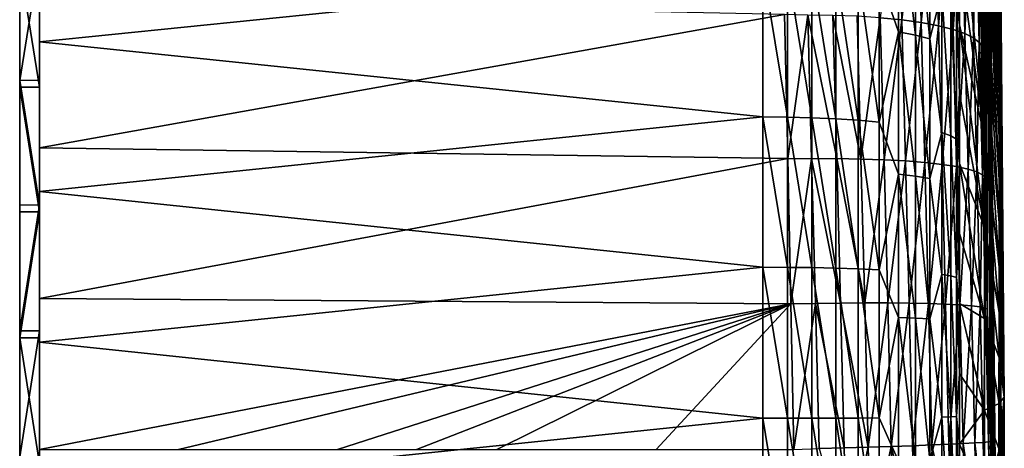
# Model space of a CAD drawing. Header units: metres. Extents: x -22 to 72, y -237 to 23.
# Tile 353 of 363: x 61.5 to 71.5, y -0.52 to 3.83. Entities that reach past the tile are written whole.
import ezdxf

# ---------------------------------------------------------------- set-up
doc = ezdxf.new("R2010")
doc.units = ezdxf.units.M
doc.layers.add('solid_509588_MEDIA_SW0001', color=7, linetype='CONTINUOUS')

msp = doc.modelspace()

# ---------------------------------------------------------------- linework, layer by layer
at = {"layer": 'solid_509588_MEDIA_SW0001'}
for points in [[(61.5, 3.218573, 100.908043), (61.5, 16.519335, 81.91259), (61.5, 16.272566, 80.654663)], [(61.5, 3.218573, 100.908043), (61.5, 4.465267, 100.613518), (61.5, 16.519335, 81.91259)], [(61.5, 1.952112, 101.106392), (61.5, 16.272566, 80.654663), (61.5, 15.930888, 79.421555)], [(61.5, 1.952112, 101.106392), (61.5, 3.218573, 100.908043), (61.5, 16.272566, 80.654663)], [(61.5, 0.676508, 101.207069), (61.5, 15.930888, 79.421555), (61.5, 15.495264, 78.21666)], [(61.5, 0.676508, 101.207069), (61.5, 1.952112, 101.106392), (61.5, 15.930888, 79.421555)], [(71.043945, 15.642099, 95.452713), (71.266777, 3.570797, 103.211212), (71.282906, 2.90622, 103.322456)], [(71.297287, 10.430269, 91.803352), (71.043945, 15.642099, 95.452713), (71.282906, 2.90622, 103.322456)], [(71.043945, 15.642099, 95.452713), (71.250664, 4.231271, 103.076439), (71.266777, 3.570797, 103.211212)], [(61.5, -0.604714, 101.209816), (61.5, 15.495264, 78.21666), (61.5, 14.968413, 77.048141)], [(61.5, -0.604714, 101.209816), (61.5, 0.676508, 101.207069), (61.5, 15.495264, 78.21666)], [(61.5, -1.882958, 101.114395), (61.5, 14.968413, 77.048141), (61.5, 14.354759, 75.925369)], [(61.5, -1.882958, 101.114395), (61.5, -0.604714, 101.209816), (61.5, 14.968413, 77.048141)], [(61.5, -3.147899, 100.921761), (61.5, 14.354759, 75.925369), (61.5, 13.656045, 74.851395)], [(61.5, -3.147899, 100.921761), (61.5, -1.882958, 101.114395), (61.5, 14.354759, 75.925369)], [(61.5, -4.396082, 100.6325), (61.5, 13.656045, 74.851395), (61.5, 12.8769, 73.833733)], [(61.5, -4.396082, 100.6325), (61.5, -3.147899, 100.921761), (61.5, 13.656045, 74.851395)], [(61.5, -5.618857, 100.248405), (61.5, 12.8769, 73.833733), (61.5, 12.023338, 72.880074)], [(61.5, -5.618857, 100.248405), (61.5, -4.396082, 100.6325), (61.5, 12.8769, 73.833733)], [(61.5, -6.806932, 99.772491), (61.5, 12.023338, 72.880074), (61.5, 11.098228, 71.993523)], [(61.5, -6.806932, 99.772491), (61.5, -5.618857, 100.248405), (61.5, 12.023338, 72.880074)], [(61.5, -7.956425, 99.20639), (61.5, 11.098228, 71.993523), (61.5, 10.107875, 71.180298)], [(61.5, -7.956425, 99.20639), (61.5, -6.806932, 99.772491), (61.5, 11.098228, 71.993523)], [(71.297287, 10.430269, 91.803352), (71.282906, 2.90622, 103.322456), (71.298988, 2.237799, 103.410172)], [(71.297287, 10.430269, 91.803352), (71.402725, -2.513276, 103.46846), (71.417549, -3.384985, 103.493362)], [(71.442787, -4.495758, 102.715591), (71.297287, 10.430269, 91.803352), (71.417549, -3.384985, 103.493362)], [(71.297287, 10.430269, 91.803352), (71.400414, -2.386357, 103.468925), (71.402725, -2.513276, 103.46846)], [(71.297287, 10.430269, 91.803352), (71.383987, -1.536807, 103.489845), (71.400414, -2.386357, 103.468925)], [(71.297287, 10.430269, 91.803352), (71.381302, -1.404244, 103.493484), (71.383987, -1.536807, 103.489845)], [(71.297287, 10.430269, 91.803352), (71.360985, -0.44776, 103.523895), (71.381302, -1.404244, 103.493484)], [(71.297287, 10.430269, 91.803352), (71.330612, 0.895394, 103.51445), (71.360985, -0.44776, 103.523895)], [(71.297287, 10.430269, 91.803352), (71.314911, 1.567379, 103.474159), (71.330612, 0.895394, 103.51445)], [(71.297287, 10.430269, 91.803352), (71.298988, 2.237799, 103.410172), (71.314911, 1.567379, 103.474159)], [(71.442787, -4.495758, 102.715591), (71.449417, 5.21058, 88.148491), (71.297287, 10.430269, 91.803352)], [(61.5, -9.05933, 98.553902), (61.5, 10.107875, 71.180298), (61.5, 9.05933, 70.446098)], [(61.5, -9.05933, 98.553902), (61.5, -7.956425, 99.20639), (61.5, 10.107875, 71.180298)], [(61.5, -10.107875, 97.819702), (61.5, 9.05933, 70.446098), (61.5, 7.956425, 69.79361)], [(61.5, -10.107875, 97.819702), (61.5, -9.05933, 98.553902), (61.5, 9.05933, 70.446098)], [(61.5, -11.098228, 97.006477), (61.5, 7.956425, 69.79361), (61.5, 6.806932, 69.227509)], [(61.5, -11.098228, 97.006477), (61.5, -10.107875, 97.819702), (61.5, 7.956425, 69.79361)], [(71.449417, 3.455752, 79.159645), (71.297287, 6.917546, 73.809959), (71.297287, 7.679415, 74.343422)], [(71.449417, 3.455752, 79.159645), (71.297287, 7.679415, 74.343422), (71.449417, 3.836354, 79.426147)], [(71.449417, 3.056713, 78.921638), (71.297287, 6.118769, 73.333527), (71.297287, 6.917546, 73.809959)], [(71.449417, 3.056713, 78.921638), (71.297287, 6.917546, 73.809959), (71.449417, 3.455752, 79.159645)], [(61.5, -12.023338, 96.119926), (61.5, 6.806932, 69.227509), (61.5, 5.618857, 68.751595)], [(61.5, -12.023338, 96.119926), (61.5, -11.098228, 97.006477), (61.5, 6.806932, 69.227509)], [(61.700001, 6.873076, 99.742836), (61.700001, 2.532628, 105.346725), (61.700001, 4.046367, 105.106483)], [(61.700001, 6.873076, 99.742836), (61.700001, 5.68514, 100.224556), (61.700001, 2.532628, 105.346725)], [(61.700001, 3.149325, 68.078506), (61.700001, 6.5815, 64.557991), (61.700001, 5.107821, 64.130669)], [(61.700001, 3.149325, 68.078506), (61.700001, 4.395924, 68.367447), (61.700001, 6.5815, 64.557991)], [(71.297287, 3.544454, 72.270271), (71.043945, 5.855528, 66.324463), (71.043945, 6.531038, 66.556122)], [(71.297287, 4.427711, 72.561623), (71.297287, 3.544454, 72.270271), (71.043945, 6.531038, 66.556122)], [(71.449417, 6.35873, 84.667801), (71.449417, 6.329518, 85.131508), (71.5, 0, 84.5)], [(71.449417, 6.354015, 84.203194), (71.449417, 6.35873, 84.667801), (71.5, 0, 84.5)], [(71.449417, 6.315399, 83.740173), (71.449417, 6.354015, 84.203194), (71.5, 0, 84.5)], [(71.449417, 6.329518, 85.131508), (71.449417, 6.266535, 85.59185), (71.5, 0, 84.5)], [(71.449417, 6.243088, 83.281204), (71.449417, 6.315399, 83.740173), (71.5, 0, 84.5)], [(71.449417, 6.266535, 85.59185), (71.449417, 6.170118, 86.046364), (71.5, 0, 84.5)], [(71.449417, 6.137467, 82.828743), (71.449417, 6.243088, 83.281204), (71.5, 0, 84.5)], [(71.449417, 2.641364, 78.713394), (71.297287, 5.287345, 72.916672), (71.297287, 6.118769, 73.333527)], [(71.449417, 2.641364, 78.713394), (71.297287, 6.118769, 73.333527), (71.449417, 3.056713, 78.921638)], [(71.449417, 6.170118, 86.046364), (71.449417, 6.040781, 86.49263), (71.5, 0, 84.5)], [(71.449417, 5.9991, 82.385193), (71.449417, 6.137467, 82.828743), (71.5, 0, 84.5)], [(71.449417, 6.040781, 86.49263), (71.449417, 5.879213, 86.928261), (71.5, 0, 84.5)], [(71.449417, 5.828725, 81.952927), (71.449417, 5.9991, 82.385193), (71.5, 0, 84.5)], [(71.297287, 3.544454, 72.270271), (71.043945, 5.171828, 66.118233), (71.043945, 5.855528, 66.324463)], [(71.449417, 5.879213, 86.928261), (71.449417, 5.686277, 87.350937), (71.5, 0, 84.5)], [(71.449417, 5.627251, 81.534256), (71.449417, 5.828725, 81.952927), (71.5, 0, 84.5)], [(61.5, -12.8769, 95.166267), (61.5, 5.618857, 68.751595), (61.5, 4.396082, 68.3675)], [(61.5, -12.8769, 95.166267), (61.5, -12.023338, 96.119926), (61.5, 5.618857, 68.751595)], [(61.700001, 5.68514, 100.224556), (61.700001, 4.464315, 100.613754), (61.700001, 2.532628, 105.346725)], [(71.449417, 5.686277, 87.350937), (71.449417, 5.463002, 87.758408), (71.5, 0, 84.5)], [(71.449417, 5.395754, 81.131401), (71.449417, 5.627251, 81.534256), (71.5, 0, 84.5)], [(71.449417, 5.463002, 87.758408), (71.449417, 5.21058, 88.148491), (71.5, 0, 84.5)], [(71.449417, 5.135468, 80.746529), (71.449417, 5.395754, 81.131401), (71.5, 0, 84.5)], [(70.458679, 3.832404, 104.747299), (70.42157, 5.245979, 104.431938), (70.240707, 3.853828, 104.886375)], [(70.620071, 5.207457, 104.269371), (70.42157, 5.245979, 104.431938), (70.458679, 3.832404, 104.747299)], [(70.656616, 3.805246, 104.581779), (70.620071, 5.207457, 104.269371), (70.458679, 3.832404, 104.747299)], [(70.795288, 5.162033, 104.083504), (70.620071, 5.207457, 104.269371), (70.656616, 3.805246, 104.581779)], [(71.449417, 2.211922, 78.536026), (71.297287, 4.427711, 72.561623), (71.297287, 5.287345, 72.916672)], [(71.449417, 2.211922, 78.536026), (71.297287, 5.287345, 72.916672), (71.449417, 2.641364, 78.713394)], [(71.442787, -4.495758, 102.715591), (71.470787, -6.077466, 101.60807), (71.449417, 5.21058, 88.148491)], [(71.498817, -9.24112, 99.392853), (71.5, 0, 84.5), (71.449417, 5.21058, 88.148491)], [(71.490837, -7.819918, 100.387993), (71.498817, -9.24112, 99.392853), (71.449417, 5.21058, 88.148491)], [(71.489464, -7.659267, 100.500481), (71.490837, -7.819918, 100.387993), (71.449417, 5.21058, 88.148491)], [(71.470787, -6.077466, 101.60807), (71.489464, -7.659267, 100.500481), (71.449417, 5.21058, 88.148491)], [(69.046227, 4.357808, 63.95713), (61.700001, 3.609298, 63.812489), (61.700001, 5.107821, 64.130669)], [(61.700001, 1.881905, 67.88549), (61.700001, 5.107821, 64.130669), (61.700001, 3.609298, 63.812489)], [(61.700001, 1.881905, 67.88549), (61.700001, 3.149325, 68.078506), (61.700001, 5.107821, 64.130669)], [(70.425346, 5.135588, 64.706947), (70.425346, 3.710482, 64.391006), (70.230705, 4.277193, 64.337151)], [(70.597763, 3.676656, 64.574333), (70.425346, 3.710482, 64.391006), (70.425346, 5.135588, 64.706947)], [(70.597763, 5.088769, 64.88739), (70.597763, 3.676656, 64.574333), (70.425346, 5.135588, 64.706947)], [(70.8312, 3.772824, 104.392616), (70.795288, 5.162033, 104.083504), (70.656616, 3.805246, 104.581779)], [(70.944283, 5.110481, 103.877449), (70.795288, 5.162033, 104.083504), (70.8312, 3.772824, 104.392616)], [(70.979492, 3.735694, 104.182976), (70.944283, 5.110481, 103.877449), (70.8312, 3.772824, 104.392616)], [(71.064545, 5.053677, 103.654678), (70.944283, 5.110481, 103.877449), (70.979492, 3.735694, 104.182976)], [(71.297287, 2.642286, 72.044167), (71.043945, 4.480895, 65.937706), (71.043945, 5.171828, 66.118233)], [(71.297287, 3.544454, 72.270271), (71.297287, 2.642286, 72.044167), (71.043945, 5.171828, 66.118233)], [(71.449417, 4.847782, 80.381676), (71.449417, 5.135468, 80.746529), (71.5, 0, 84.5)], [(70.745163, 3.639138, 64.777657), (70.597763, 3.676656, 64.574333), (70.597763, 5.088769, 64.88739)], [(70.745163, 5.036842, 65.087524), (70.745163, 3.639138, 64.777657), (70.597763, 5.088769, 64.88739)], [(70.865181, 4.115328, 65.100189), (70.745163, 3.639138, 64.777657), (70.745163, 5.036842, 65.087524)], [(71.098984, 3.694491, 103.95639), (71.064545, 5.053677, 103.654678), (70.979492, 3.735694, 104.182976)], [(71.154037, 4.992583, 103.418938), (71.064545, 5.053677, 103.654678), (71.098984, 3.694491, 103.95639)], [(71.187668, 3.649915, 103.716675), (71.154037, 4.992583, 103.418938), (71.098984, 3.694491, 103.95639)], [(71.187668, 3.649915, 103.716675), (71.211273, 4.928234, 103.174187), (71.154037, 4.992583, 103.418938)], [(71.187668, 3.649915, 103.716675), (71.244057, 3.602721, 103.467857), (71.211273, 4.928234, 103.174187)], [(71.211273, 4.928234, 103.174187), (71.244057, 3.602721, 103.467857), (71.250664, 4.231271, 103.076439)], [(71.449417, 4.534231, 80.038795), (71.449417, 4.847782, 80.381676), (71.5, 0, 84.5)], [(71.449417, 4.196487, 79.719719), (71.449417, 4.534231, 80.038795), (71.5, 0, 84.5)], [(61.700001, 4.464315, 100.613754), (61.5, 4.465267, 100.613518), (61.5, 3.218573, 100.908043)], [(61.700001, 4.464315, 100.613754), (61.5, 3.218573, 100.908043), (61.700001, 3.219036, 100.907982)], [(61.700001, 4.464315, 100.613754), (61.700001, 1.003688, 105.475998), (61.700001, 2.532628, 105.346725)], [(61.700001, 4.464315, 100.613754), (61.700001, 3.219036, 100.907982), (61.700001, 1.003688, 105.475998)], [(71.015793, 4.014906, 65.573578), (71.043945, 4.480895, 65.937706), (71.043945, 3.783695, 65.783142)], [(71.297287, 2.642286, 72.044167), (71.043945, 3.783695, 65.783142), (71.043945, 4.480895, 65.937706)], [(71.449417, 1.770679, 78.390472), (71.297287, 3.544454, 72.270271), (71.297287, 4.427711, 72.561623)], [(71.449417, 1.770679, 78.390472), (71.297287, 4.427711, 72.561623), (71.449417, 2.211922, 78.536026)], [(61.5, -13.656045, 94.148605), (61.5, 4.396082, 68.3675), (61.5, 3.147899, 68.078239)], [(61.700001, 3.149325, 68.078506), (61.5, 3.147899, 68.078239), (61.5, 4.396082, 68.3675)], [(61.5, -13.656045, 94.148605), (61.5, -12.8769, 95.166267), (61.5, 4.396082, 68.3675)], [(61.700001, 3.149325, 68.078506), (61.5, 4.396082, 68.3675), (61.700001, 4.395924, 68.367447)], [(69.046227, 4.357808, 63.95713), (69.046227, 2.846649, 63.693832), (61.700001, 3.609298, 63.812489)], [(69.296867, 2.844512, 63.709454), (69.046227, 2.846649, 63.693832), (69.046227, 4.357808, 63.95713)], [(69.296867, 4.354536, 63.972553), (69.296867, 2.844512, 63.709454), (69.046227, 4.357808, 63.95713)], [(69.546257, 2.838039, 63.756763), (69.296867, 2.844512, 63.709454), (69.296867, 4.354536, 63.972553)], [(69.546257, 4.344627, 64.019264), (69.546257, 2.838039, 63.756763), (69.296867, 4.354536, 63.972553)], [(69.78759, 2.827335, 63.834999), (69.546257, 2.838039, 63.756763), (69.546257, 4.344627, 64.019264)], [(69.78759, 4.328241, 64.096512), (69.78759, 2.827335, 63.834999), (69.546257, 4.344627, 64.019264)], [(70.016975, 2.812572, 63.942902), (69.78759, 2.827335, 63.834999), (69.78759, 4.328241, 64.096512)], [(70.016975, 4.305641, 64.203049), (70.016975, 2.812572, 63.942902), (69.78759, 4.328241, 64.096512)], [(70.230705, 2.793989, 64.078728), (70.016975, 2.812572, 63.942902), (70.016975, 4.305641, 64.203049)], [(70.230705, 4.277193, 64.337151), (70.230705, 2.793989, 64.078728), (70.016975, 4.305641, 64.203049)], [(70.425346, 3.710482, 64.391006), (70.230705, 2.793989, 64.078728), (70.230705, 4.277193, 64.337151)], [(71.244057, 3.602721, 103.467857), (71.266777, 3.570797, 103.211212), (71.250664, 4.231271, 103.076439)], [(70.865181, 4.115328, 65.100189), (70.865181, 2.688254, 64.85154), (70.745163, 3.639138, 64.777657)], [(70.955872, 2.656104, 65.086525), (70.865181, 2.688254, 64.85154), (70.865181, 4.115328, 65.100189)], [(70.955872, 4.066111, 65.332199), (70.955872, 2.656104, 65.086525), (70.865181, 4.115328, 65.100189)], [(71.449417, 3.836354, 79.426147), (71.449417, 4.196487, 79.719719), (71.5, 0, 84.5)], [(69.267921, 3.886229, 105.137276), (61.700001, 4.046367, 105.106483), (61.700001, 2.532628, 105.346725)], [(70.955872, 4.066111, 65.332199), (71.015793, 4.014906, 65.573578), (71.015793, 2.622656, 65.331001)], [(70.955872, 4.066111, 65.332199), (71.015793, 2.622656, 65.331001), (70.955872, 2.656104, 65.086525)], [(71.015793, 4.014906, 65.573578), (71.043945, 3.783695, 65.783142), (71.043945, 3.081203, 65.654747)], [(71.015793, 2.622656, 65.331001), (71.015793, 4.014906, 65.573578), (71.043945, 3.081203, 65.654747)], [(69.29982, 2.424112, 105.359619), (69.267921, 3.886229, 105.137276), (61.700001, 2.532628, 105.346725)], [(69.504623, 3.880469, 105.124069), (69.267921, 3.886229, 105.137276), (69.29982, 2.424112, 105.359619)], [(69.543106, 2.422307, 105.344849), (69.504623, 3.880469, 105.124069), (69.29982, 2.424112, 105.359619)], [(69.797958, 2.423166, 105.296242), (69.504623, 3.880469, 105.124069), (69.543106, 2.422307, 105.344849)], [(69.797958, 2.423166, 105.296242), (69.759628, 3.878081, 105.076355), (69.504623, 3.880469, 105.124069)], [(70.044434, 2.419711, 105.215317), (69.759628, 3.878081, 105.076355), (69.797958, 2.423166, 105.296242)], [(70.044434, 2.419711, 105.215317), (70.006378, 3.869145, 104.996681), (69.759628, 3.878081, 105.076355)], [(70.240707, 3.853828, 104.886375), (70.006378, 3.869145, 104.996681), (70.044434, 2.419711, 105.215317)], [(70.278389, 2.412017, 105.103432), (70.240707, 3.853828, 104.886375), (70.044434, 2.419711, 105.215317)], [(70.458679, 3.832404, 104.747299), (70.240707, 3.853828, 104.886375), (70.278389, 2.412017, 105.103432)], [(70.495895, 2.400232, 104.962479), (70.458679, 3.832404, 104.747299), (70.278389, 2.412017, 105.103432)], [(70.656616, 3.805246, 104.581779), (70.458679, 3.832404, 104.747299), (70.495895, 2.400232, 104.962479)], [(70.693275, 2.384567, 104.794823), (70.656616, 3.805246, 104.581779), (70.495895, 2.400232, 104.962479)], [(70.8312, 3.772824, 104.392616), (70.656616, 3.805246, 104.581779), (70.693275, 2.384567, 104.794823)], [(71.449417, 3.455752, 79.159645), (71.449417, 3.836354, 79.426147), (71.5, 0, 84.5)], [(70.425346, 3.710482, 64.391006), (70.425346, 2.26647, 64.177544), (70.230705, 2.793989, 64.078728)], [(70.597763, 2.245807, 64.362808), (70.425346, 2.26647, 64.177544), (70.425346, 3.710482, 64.391006)], [(70.597763, 3.676656, 64.574333), (70.597763, 2.245807, 64.362808), (70.425346, 3.710482, 64.391006)], [(70.867218, 2.365302, 104.603287), (70.8312, 3.772824, 104.392616), (70.693275, 2.384567, 104.794823)], [(70.979492, 3.735694, 104.182976), (70.8312, 3.772824, 104.392616), (70.867218, 2.365302, 104.603287)], [(71.014793, 2.342771, 104.391083), (70.979492, 3.735694, 104.182976), (70.867218, 2.365302, 104.603287)], [(71.098984, 3.694491, 103.95639), (70.979492, 3.735694, 104.182976), (71.014793, 2.342771, 104.391083)], [(71.297287, 1.726019, 71.884521), (71.043945, 3.081203, 65.654747), (71.043945, 3.783695, 65.783142)], [(71.297287, 2.642286, 72.044167), (71.297287, 1.726019, 71.884521), (71.043945, 3.783695, 65.783142)], [(69.046227, 2.846649, 63.693832), (61.700001, 2.090299, 63.60429), (61.700001, 3.609298, 63.812489)], [(61.700001, 0.604123, 67.790161), (61.700001, 3.609298, 63.812489), (61.700001, 2.090299, 63.60429)], [(61.700001, 0.604123, 67.790161), (61.700001, 1.881905, 67.88549), (61.700001, 3.609298, 63.812489)], [(70.745163, 2.222891, 64.568298), (70.597763, 2.245807, 64.362808), (70.597763, 3.676656, 64.574333)], [(70.745163, 3.639138, 64.777657), (70.745163, 2.222891, 64.568298), (70.597763, 3.676656, 64.574333)], [(70.865181, 2.688254, 64.85154), (70.745163, 2.222891, 64.568298), (70.745163, 3.639138, 64.777657)], [(71.133514, 2.317364, 104.161789), (71.098984, 3.694491, 103.95639), (71.014793, 2.342771, 104.391083)], [(71.187668, 3.649915, 103.716675), (71.098984, 3.694491, 103.95639), (71.133514, 2.317364, 104.161789)], [(71.22139, 2.289517, 103.919258), (71.187668, 3.649915, 103.716675), (71.133514, 2.317364, 104.161789)], [(71.22139, 2.289517, 103.919258), (71.244057, 3.602721, 103.467857), (71.187668, 3.649915, 103.716675)], [(71.22139, 2.289517, 103.919258), (71.276932, 2.259705, 103.667572), (71.244057, 3.602721, 103.467857)], [(71.244057, 3.602721, 103.467857), (71.282906, 2.90622, 103.322456), (71.266777, 3.570797, 103.211212)], [(71.244057, 3.602721, 103.467857), (71.276932, 2.259705, 103.667572), (71.282906, 2.90622, 103.322456)], [(71.449417, 1.319989, 78.277519), (71.297287, 2.642286, 72.044167), (71.297287, 3.544454, 72.270271)], [(71.449417, 1.319989, 78.277519), (71.297287, 3.544454, 72.270271), (71.449417, 1.770679, 78.390472)], [(71.449417, 3.056713, 78.921638), (71.449417, 3.455752, 79.159645), (71.5, 0, 84.5)], [(61.700001, 3.219036, 100.907982), (61.5, 3.218573, 100.908043), (61.700001, 1.952854, 101.106308)], [(61.700001, 1.952854, 101.106308), (61.5, 3.218573, 100.908043), (61.5, 1.952112, 101.106392)], [(61.700001, 3.219036, 100.907982), (61.700001, -0.528725, 105.493347), (61.700001, 1.003688, 105.475998)], [(61.700001, 3.219036, 100.907982), (61.700001, 1.952854, 101.106308), (61.700001, -0.528725, 105.493347)], [(61.700001, 1.881905, 67.88549), (61.5, 3.147899, 68.078239), (61.700001, 3.149325, 68.078506)], [(61.5, -14.354759, 93.074631), (61.5, 3.147899, 68.078239), (61.5, 1.882958, 67.885605)], [(61.700001, 1.881905, 67.88549), (61.5, 1.882958, 67.885605), (61.5, 3.147899, 68.078239)], [(61.5, -14.354759, 93.074631), (61.5, -13.656045, 94.148605), (61.5, 3.147899, 68.078239)], [(71.015793, 2.622656, 65.331001), (71.043945, 3.081203, 65.654747), (71.043945, 2.374402, 65.552719)], [(71.297287, 1.726019, 71.884521), (71.043945, 2.374402, 65.552719), (71.043945, 3.081203, 65.654747)], [(71.449417, 2.641364, 78.713394), (71.449417, 3.056713, 78.921638), (71.5, 0, 84.5)], [(71.276932, 2.259705, 103.667572), (71.298988, 2.237799, 103.410172), (71.282906, 2.90622, 103.322456)], [(69.046227, 2.846649, 63.693832), (69.046227, 1.320302, 63.541546), (61.700001, 2.090299, 63.60429)], [(69.296867, 1.319311, 63.557281), (69.046227, 1.320302, 63.541546), (69.046227, 2.846649, 63.693832)], [(69.296867, 2.844512, 63.709454), (69.296867, 1.319311, 63.557281), (69.046227, 2.846649, 63.693832)], [(69.546257, 1.316309, 63.604939), (69.296867, 1.319311, 63.557281), (69.296867, 2.844512, 63.709454)], [(69.546257, 2.838039, 63.756763), (69.546257, 1.316309, 63.604939), (69.296867, 2.844512, 63.709454)], [(69.78759, 1.311344, 63.683746), (69.546257, 1.316309, 63.604939), (69.546257, 2.838039, 63.756763)], [(69.78759, 2.827335, 63.834999), (69.78759, 1.311344, 63.683746), (69.546257, 2.838039, 63.756763)], [(70.016975, 1.304497, 63.792435), (69.78759, 1.311344, 63.683746), (69.78759, 2.827335, 63.834999)], [(70.016975, 2.812572, 63.942902), (70.016975, 1.304497, 63.792435), (69.78759, 2.827335, 63.834999)], [(70.230705, 1.295878, 63.929256), (70.016975, 1.304497, 63.792435), (70.016975, 2.812572, 63.942902)], [(70.230705, 2.793989, 64.078728), (70.230705, 1.295878, 63.929256), (70.016975, 2.812572, 63.942902)], [(70.425346, 2.26647, 64.177544), (70.230705, 1.295878, 63.929256), (70.230705, 2.793989, 64.078728)], [(70.865181, 2.688254, 64.85154), (70.865181, 1.246837, 64.707726), (70.745163, 2.222891, 64.568298)], [(70.955872, 1.231926, 64.944435), (70.865181, 1.246837, 64.707726), (70.865181, 2.688254, 64.85154)], [(70.955872, 2.656104, 65.086525), (70.955872, 1.231926, 64.944435), (70.865181, 2.688254, 64.85154)], [(70.955872, 2.656104, 65.086525), (71.015793, 2.622656, 65.331001), (71.015793, 1.216412, 65.190697)], [(70.955872, 2.656104, 65.086525), (71.015793, 1.216412, 65.190697), (70.955872, 1.231926, 64.944435)], [(71.015793, 2.622656, 65.331001), (71.043945, 2.374402, 65.552719), (71.043945, 1.66428, 65.477188)], [(71.015793, 1.216412, 65.190697), (71.015793, 2.622656, 65.331001), (71.043945, 1.66428, 65.477188)], [(71.449417, 0.862256, 78.197769), (71.297287, 1.726019, 71.884521), (71.297287, 2.642286, 72.044167)], [(71.449417, 0.862256, 78.197769), (71.297287, 2.642286, 72.044167), (71.449417, 1.319989, 78.277519)], [(71.449417, 2.211922, 78.536026), (71.449417, 2.641364, 78.713394), (71.5, 0, 84.5)], [(69.29982, 2.424112, 105.359619), (61.700001, 2.532628, 105.346725), (61.700001, 1.003688, 105.475998)], [(69.331192, 0.950009, 105.4785), (69.29982, 2.424112, 105.359619), (61.700001, 1.003688, 105.475998)], [(69.543106, 2.422307, 105.344849), (69.29982, 2.424112, 105.359619), (69.331192, 0.950009, 105.4785)], [(69.580948, 0.952493, 105.462715), (69.543106, 2.422307, 105.344849), (69.331192, 0.950009, 105.4785)], [(69.83564, 0.956596, 105.413452), (69.797958, 2.423166, 105.296242), (69.543106, 2.422307, 105.344849)], [(69.83564, 0.956596, 105.413452), (69.543106, 2.422307, 105.344849), (69.580948, 0.952493, 105.462715)], [(70.081848, 0.958637, 105.33168), (69.797958, 2.423166, 105.296242), (69.83564, 0.956596, 105.413452)], [(70.081848, 0.958637, 105.33168), (70.044434, 2.419711, 105.215317), (69.797958, 2.423166, 105.296242)], [(70.278389, 2.412017, 105.103432), (70.044434, 2.419711, 105.215317), (70.081848, 0.958637, 105.33168)], [(70.315445, 0.958603, 105.218773), (70.278389, 2.412017, 105.103432), (70.081848, 0.958637, 105.33168)], [(70.495895, 2.400232, 104.962479), (70.278389, 2.412017, 105.103432), (70.315445, 0.958603, 105.218773)], [(70.532478, 0.956512, 105.07663), (70.495895, 2.400232, 104.962479), (70.315445, 0.958603, 105.218773)], [(70.693275, 2.384567, 104.794823), (70.495895, 2.400232, 104.962479), (70.532478, 0.956512, 105.07663)], [(70.729309, 0.952416, 104.907654), (70.693275, 2.384567, 104.794823), (70.532478, 0.956512, 105.07663)], [(70.867218, 2.365302, 104.603287), (70.693275, 2.384567, 104.794823), (70.729309, 0.952416, 104.907654)], [(70.902626, 0.946398, 104.714668), (70.867218, 2.365302, 104.603287), (70.729309, 0.952416, 104.907654)], [(71.014793, 2.342771, 104.391083), (70.867218, 2.365302, 104.603287), (70.902626, 0.946398, 104.714668)], [(71.0495, 0.938573, 104.500938), (71.014793, 2.342771, 104.391083), (70.902626, 0.946398, 104.714668)], [(71.133514, 2.317364, 104.161789), (71.014793, 2.342771, 104.391083), (71.0495, 0.938573, 104.500938)], [(71.297287, 0.800544, 71.792183), (71.043945, 1.66428, 65.477188), (71.043945, 2.374402, 65.552719)], [(71.297287, 1.726019, 71.884521), (71.297287, 0.800544, 71.792183), (71.043945, 2.374402, 65.552719)], [(71.167465, 0.929084, 104.270042), (71.133514, 2.317364, 104.161789), (71.0495, 0.938573, 104.500938)], [(71.22139, 2.289517, 103.919258), (71.133514, 2.317364, 104.161789), (71.167465, 0.929084, 104.270042)], [(70.425346, 2.26647, 64.177544), (70.425346, 0.810907, 64.067635), (70.230705, 1.295878, 63.929256)], [(70.597763, 0.803515, 64.253906), (70.425346, 0.810907, 64.067635), (70.425346, 2.26647, 64.177544)], [(70.597763, 2.245807, 64.362808), (70.597763, 0.803515, 64.253906), (70.425346, 2.26647, 64.177544)], [(70.745163, 0.795316, 64.460503), (70.597763, 0.803515, 64.253906), (70.597763, 2.245807, 64.362808)], [(70.745163, 2.222891, 64.568298), (70.745163, 0.795316, 64.460503), (70.597763, 2.245807, 64.362808)], [(70.865181, 1.246837, 64.707726), (70.745163, 0.795316, 64.460503), (70.745163, 2.222891, 64.568298)], [(71.254539, 0.918098, 104.025879), (71.22139, 2.289517, 103.919258), (71.167465, 0.929084, 104.270042)], [(71.254539, 0.918098, 104.025879), (71.276932, 2.259705, 103.667572), (71.22139, 2.289517, 103.919258)], [(71.254539, 0.918098, 104.025879), (71.30925, 0.905809, 103.772552), (71.276932, 2.259705, 103.667572)], [(71.276932, 2.259705, 103.667572), (71.314911, 1.567379, 103.474159), (71.298988, 2.237799, 103.410172)], [(71.276932, 2.259705, 103.667572), (71.30925, 0.905809, 103.772552), (71.314911, 1.567379, 103.474159)], [(71.449417, 1.770679, 78.390472), (71.449417, 2.211922, 78.536026), (71.5, 0, 84.5)], [(69.046227, 1.320302, 63.541546), (61.700001, 0.559067, 63.507439), (61.700001, 2.090299, 63.60429)], [(61.700001, -1.952854, 67.893692), (61.700001, 2.090299, 63.60429), (61.700001, 0.559067, 63.507439)], [(61.700001, -0.674997, 67.792885), (61.700001, 0.604123, 67.790161), (61.700001, 2.090299, 63.60429)], [(61.700001, -1.952854, 67.893692), (61.700001, -0.674997, 67.792885), (61.700001, 2.090299, 63.60429)], [(61.700001, 1.952854, 101.106308), (61.5, 1.952112, 101.106392), (61.5, 0.676508, 101.207069)], [(61.700001, 1.952854, 101.106308), (61.5, 0.676508, 101.207069), (61.700001, 0.674997, 101.207115)], [(61.700001, 1.952854, 101.106308), (61.700001, -1.081076, 105.470886), (61.700001, -0.528725, 105.493347)], [(61.700001, 1.952854, 101.106308), (61.700001, -1.602536, 105.45121), (61.700001, -1.081076, 105.470886)], [(61.700001, 1.952854, 101.106308), (61.700001, 0.674997, 101.207115), (61.700001, -1.602536, 105.45121)], [(61.5, -14.968413, 91.951859), (61.5, 1.882958, 67.885605), (61.5, 0.604714, 67.790184)], [(61.700001, 1.881905, 67.88549), (61.5, 0.604714, 67.790184), (61.5, 1.882958, 67.885605)], [(61.5, -14.968413, 91.951859), (61.5, -14.354759, 93.074631), (61.5, 1.882958, 67.885605)], [(61.700001, 0.604123, 67.790161), (61.5, 0.604714, 67.790184), (61.700001, 1.881905, 67.88549)], [(71.449417, 0.399922, 78.151642), (71.297287, 0.800544, 71.792183), (71.297287, 1.726019, 71.884521)], [(71.449417, 0.399922, 78.151642), (71.297287, 1.726019, 71.884521), (71.449417, 0.862256, 78.197769)], [(71.449417, 1.319989, 78.277519), (71.449417, 1.770679, 78.390472), (71.5, 0, 84.5)], [(71.015793, 1.216412, 65.190697), (71.043945, 1.66428, 65.477188), (71.043945, 0.951831, 65.428261)], [(71.297287, 0.800544, 71.792183), (71.043945, 0.951831, 65.428261), (71.043945, 1.66428, 65.477188)], [(71.30925, 0.905809, 103.772552), (71.330612, 0.895394, 103.51445), (71.314911, 1.567379, 103.474159)], [(69.046227, 1.320302, 63.541546), (69.046227, -0.213089, 63.50108), (61.700001, 0.559067, 63.507439)], [(69.296867, -0.212929, 63.51685), (69.046227, -0.213089, 63.50108), (69.046227, 1.320302, 63.541546)], [(69.296867, 1.319311, 63.557281), (69.296867, -0.212929, 63.51685), (69.046227, 1.320302, 63.541546)], [(69.546257, -0.212444, 63.564594), (69.296867, -0.212929, 63.51685), (69.296867, 1.319311, 63.557281)], [(69.546257, 1.316309, 63.604939), (69.546257, -0.212444, 63.564594), (69.296867, 1.319311, 63.557281)], [(69.78759, -0.211643, 63.643555), (69.546257, -0.212444, 63.564594), (69.546257, 1.316309, 63.604939)], [(69.78759, 1.311344, 63.683746), (69.78759, -0.211643, 63.643555), (69.546257, 1.316309, 63.604939)], [(70.016975, -0.210538, 63.752457), (69.78759, -0.211643, 63.643555), (69.78759, 1.311344, 63.683746)], [(70.016975, 1.304497, 63.792435), (70.016975, -0.210538, 63.752457), (69.78759, 1.311344, 63.683746)], [(70.230705, -0.209147, 63.889542), (70.016975, -0.210538, 63.752457), (70.016975, 1.304497, 63.792435)], [(70.230705, 1.295878, 63.929256), (70.230705, -0.209147, 63.889542), (70.016975, 1.304497, 63.792435)], [(71.449417, 0.862256, 78.197769), (71.449417, 1.319989, 78.277519), (71.5, 0, 84.5)], [(70.425346, 0.810907, 64.067635), (70.230705, -0.209147, 63.889542), (70.230705, 1.295878, 63.929256)], [(70.865181, 1.246837, 64.707726), (70.865181, -0.201232, 64.669518), (70.745163, 0.795316, 64.460503)], [(70.955872, -0.198825, 64.906677), (70.865181, -0.201232, 64.669518), (70.865181, 1.246837, 64.707726)], [(70.955872, 1.231926, 64.944435), (70.955872, -0.198825, 64.906677), (70.865181, 1.246837, 64.707726)], [(70.955872, 1.231926, 64.944435), (71.015793, 1.216412, 65.190697), (71.015793, -0.196322, 65.153419)], [(70.955872, 1.231926, 64.944435), (71.015793, -0.196322, 65.153419), (70.955872, -0.198825, 64.906677)], [(71.015793, 1.216412, 65.190697), (71.043945, 0.951831, 65.428261), (71.043945, 0.23805, 65.406006)], [(71.015793, -0.196322, 65.153419), (71.015793, 1.216412, 65.190697), (71.043945, 0.23805, 65.406006)], [(69.331192, 0.950009, 105.4785), (61.700001, 1.003688, 105.475998), (61.700001, -0.528725, 105.493347)], [(63.111408, -0.528718, 105.49334), (69.331192, 0.950009, 105.4785), (61.700001, -0.528725, 105.493347)], [(63.111408, -0.528718, 105.49334), (64.729332, -0.528718, 105.49334), (69.331192, 0.950009, 105.4785)], [(64.729332, -0.528718, 105.49334), (65.530716, -0.528718, 105.49334), (69.331192, 0.950009, 105.4785)], [(65.530716, -0.528718, 105.49334), (66.347183, -0.528718, 105.49334), (69.331192, 0.950009, 105.4785)], [(66.347183, -0.528718, 105.49334), (67.964851, -0.528718, 105.49334), (69.331192, 0.950009, 105.4785)], [(67.964851, -0.528718, 105.49334), (69.361404, -0.528718, 105.49334), (69.331192, 0.950009, 105.4785)], [(69.580948, 0.952493, 105.462715), (69.331192, 0.950009, 105.4785), (69.361404, -0.528718, 105.49334)], [(69.620049, -0.521702, 105.4767), (69.580948, 0.952493, 105.462715), (69.361404, -0.528718, 105.49334)], [(69.871925, -0.514451, 105.427368), (69.83564, 0.956596, 105.413452), (69.580948, 0.952493, 105.462715)], [(69.871925, -0.514451, 105.427368), (69.580948, 0.952493, 105.462715), (69.620049, -0.521702, 105.4767)], [(70.081848, 0.958637, 105.33168), (69.83564, 0.956596, 105.413452), (70.117882, -0.506923, 105.345146)], [(70.117882, -0.506923, 105.345146), (69.83564, 0.956596, 105.413452), (69.871925, -0.514451, 105.427368)], [(70.315445, 0.958603, 105.218773), (70.081848, 0.958637, 105.33168), (70.117882, -0.506923, 105.345146)], [(70.315445, 0.958603, 105.218773), (70.117882, -0.506923, 105.345146), (70.35112, -0.499298, 105.231766)], [(70.532478, 0.956512, 105.07663), (70.315445, 0.958603, 105.218773), (70.35112, -0.499298, 105.231766)], [(70.532478, 0.956512, 105.07663), (70.35112, -0.499298, 105.231766), (70.567711, -0.491685, 105.089134)], [(70.729309, 0.952416, 104.907654), (70.532478, 0.956512, 105.07663), (70.567711, -0.491685, 105.089134)], [(70.729309, 0.952416, 104.907654), (70.567711, -0.491685, 105.089134), (70.764015, -0.484195, 104.919655)], [(70.902626, 0.946398, 104.714668), (70.729309, 0.952416, 104.907654), (70.764015, -0.484195, 104.919655)], [(70.902626, 0.946398, 104.714668), (70.764015, -0.484195, 104.919655), (70.936722, -0.476936, 104.726173)], [(71.0495, 0.938573, 104.500938), (70.902626, 0.946398, 104.714668), (70.936722, -0.476936, 104.726173)], [(71.0495, 0.938573, 104.500938), (70.936722, -0.476936, 104.726173), (71.082924, -0.470018, 104.511948)], [(71.297287, -0.129203, 71.767647), (71.043945, 0.23805, 65.406006), (71.043945, 0.951831, 65.428261)], [(71.297287, 0.800544, 71.792183), (71.297287, -0.129203, 71.767647), (71.043945, 0.951831, 65.428261)], [(71.167465, 0.929084, 104.270042), (71.0495, 0.938573, 104.500938), (71.082924, -0.470018, 104.511948)], [(71.167465, 0.929084, 104.270042), (71.082924, -0.470018, 104.511948), (71.200165, -0.463545, 104.280586)], [(71.254539, 0.918098, 104.025879), (71.167465, 0.929084, 104.270042), (71.200165, -0.463545, 104.280586)], [(71.254539, 0.918098, 104.025879), (71.200165, -0.463545, 104.280586), (71.286469, -0.457617, 104.035965)], [(71.254539, 0.918098, 104.025879), (71.286469, -0.457617, 104.035965), (71.30925, 0.905809, 103.772552)], [(71.286469, -0.457617, 104.035965), (71.340385, -0.452326, 103.782227), (71.30925, 0.905809, 103.772552)], [(71.30925, 0.905809, 103.772552), (71.340385, -0.452326, 103.782227), (71.330612, 0.895394, 103.51445)], [(70.425346, 0.810907, 64.067635), (70.425346, -0.648787, 64.061844), (70.230705, -0.209147, 63.889542)], [(70.597763, -0.642873, 64.248169), (70.425346, -0.648787, 64.061844), (70.425346, 0.810907, 64.067635)], [(70.597763, 0.803515, 64.253906), (70.597763, -0.642873, 64.248169), (70.425346, 0.810907, 64.067635)], [(70.745163, -0.636312, 64.454819), (70.597763, -0.642873, 64.248169), (70.597763, 0.803515, 64.253906)], [(70.745163, 0.795316, 64.460503), (70.745163, -0.636312, 64.454819), (70.597763, 0.803515, 64.253906)], [(71.449417, -0.064545, 78.139381), (71.297287, -0.129203, 71.767647), (71.297287, 0.800544, 71.792183)], [(71.449417, -0.064545, 78.139381), (71.297287, 0.800544, 71.792183), (71.449417, 0.399922, 78.151642)], [(71.340385, -0.452326, 103.782227), (71.360985, -0.44776, 103.523895), (71.330612, 0.895394, 103.51445)], [(71.449417, 0.399922, 78.151642), (71.449417, 0.862256, 78.197769), (71.5, 0, 84.5)], [(70.865181, -0.201232, 64.669518), (70.745163, -0.636312, 64.454819), (70.745163, 0.795316, 64.460503)], [(61.700001, 0.674997, 101.207115), (61.5, 0.676508, 101.207069), (61.5, -0.604714, 101.209816)], [(61.700001, 0.674997, 101.207115), (61.5, -0.604714, 101.209816), (61.700001, -0.604123, 101.209839)], [(61.5, -15.495264, 90.78334), (61.5, 0.604714, 67.790184), (61.5, -0.676508, 67.792931)], [(61.700001, -0.674997, 67.792885), (61.5, -0.676508, 67.792931), (61.5, 0.604714, 67.790184)], [(61.5, -15.495264, 90.78334), (61.5, -14.968413, 91.951859), (61.5, 0.604714, 67.790184)], [(61.700001, -0.674997, 67.792885), (61.5, 0.604714, 67.790184), (61.700001, 0.604123, 67.790161)], [(61.700001, 0.674997, 101.207115), (61.700001, -2.552787, 105.420219), (61.700001, -2.092137, 105.432091)], [(61.700001, 0.674997, 101.207115), (61.700001, -0.604123, 101.209839), (61.700001, -2.552787, 105.420219)], [(61.700001, 0.674997, 101.207115), (61.700001, -2.092137, 105.432091), (61.700001, -1.602536, 105.45121)], [(69.046227, -0.213089, 63.50108), (61.700001, -0.972896, 63.522552), (61.700001, 0.559067, 63.507439)], [(61.700001, -3.219036, 68.092018), (61.700001, 0.559067, 63.507439), (61.700001, -0.972896, 63.522552)], [(61.700001, -3.219036, 68.092018), (61.700001, -1.952854, 67.893692), (61.700001, 0.559067, 63.507439)], [(71.449417, -0.064545, 78.139381), (71.449417, 0.399922, 78.151642), (71.5, 0, 84.5)], [(71.015793, -0.196322, 65.153419), (71.043945, 0.23805, 65.406006), (71.043945, -0.476063, 65.410461)], [(71.297287, -0.129203, 71.767647), (71.043945, -0.476063, 65.410461), (71.043945, 0.23805, 65.406006)], [(71.449417, -0.528668, 78.161064), (71.297287, -0.129203, 71.767647), (71.449417, -0.064545, 78.139381)], [(71.470947, -13.986648, 96.07), (71.449417, -5.21058, 80.851509), (71.5, 0, 84.5)], [(71.449417, -4.930357, 80.480896), (71.5, 0, 84.5), (71.449417, -5.21058, 80.851509)], [(71.449417, -0.528668, 78.161064), (71.449417, -0.064545, 78.139381), (71.5, 0, 84.5)], [(71.449417, -0.98997, 78.216568), (71.449417, -0.528668, 78.161064), (71.5, 0, 84.5)], [(71.449417, -1.445991, 78.305588), (71.449417, -0.98997, 78.216568), (71.5, 0, 84.5)], [(71.449417, -1.894296, 78.427666), (71.449417, -1.445991, 78.305588), (71.5, 0, 84.5)], [(71.449417, -2.332495, 78.582138), (71.449417, -1.894296, 78.427666), (71.5, 0, 84.5)], [(71.449417, -2.758248, 78.768188), (71.449417, -2.332495, 78.582138), (71.5, 0, 84.5)], [(71.449417, -3.169286, 78.984818), (71.449417, -2.758248, 78.768188), (71.5, 0, 84.5)], [(71.449417, -3.563413, 79.230873), (71.449417, -3.169286, 78.984818), (71.5, 0, 84.5)], [(71.449417, -3.938529, 79.505043), (71.449417, -3.563413, 79.230873), (71.5, 0, 84.5)], [(71.449417, -4.29263, 79.805862), (71.449417, -3.938529, 79.505043), (71.5, 0, 84.5)], [(71.449417, -4.623829, 80.131729), (71.449417, -4.29263, 79.805862), (71.5, 0, 84.5)], [(71.449417, -4.930357, 80.480896), (71.449417, -4.623829, 80.131729), (71.5, 0, 84.5)], [(71.489563, -12.404846, 97.177589), (71.470947, -13.986648, 96.07), (71.5, 0, 84.5)], [(71.490837, -12.255258, 97.282333), (71.489563, -12.404846, 97.177589), (71.5, 0, 84.5)], [(71.498848, -10.822992, 98.285217), (71.490837, -12.255258, 97.282333), (71.5, 0, 84.5)], [(71.498817, -9.24112, 99.392853), (71.498848, -10.822992, 98.285217), (71.5, 0, 84.5)], [(70.955872, -0.198825, 64.906677), (70.955872, -1.628516, 64.973457), (70.865181, -0.201232, 64.669518)], [(70.955872, -0.198825, 64.906677), (71.015793, -0.196322, 65.153419), (71.015793, -1.608008, 65.21936)], [(70.955872, -0.198825, 64.906677), (71.015793, -1.608008, 65.21936), (70.955872, -1.628516, 64.973457)], [(71.015793, -0.196322, 65.153419), (71.043945, -0.476063, 65.410461), (71.043945, -1.189511, 65.441605)], [(71.015793, -1.608008, 65.21936), (71.015793, -0.196322, 65.153419), (71.043945, -1.189511, 65.441605)], [(71.297287, -0.129203, 71.767647), (71.297287, -1.05826, 71.811043), (71.043945, -0.476063, 65.410461)], [(71.449417, -0.528668, 78.161064), (71.297287, -1.05826, 71.811043), (71.297287, -0.129203, 71.767647)], [(69.046227, -0.213089, 63.50108), (69.046227, -1.745343, 63.572655), (61.700001, -0.972896, 63.522552)], [(69.296867, -0.212929, 63.51685), (69.296867, -1.744033, 63.588367), (69.046227, -0.213089, 63.50108)], [(69.296867, -1.744033, 63.588367), (69.046227, -1.745343, 63.572655), (69.046227, -0.213089, 63.50108)], [(69.546257, -0.212444, 63.564594), (69.546257, -1.740064, 63.635952), (69.296867, -0.212929, 63.51685)], [(69.546257, -1.740064, 63.635952), (69.296867, -1.744033, 63.588367), (69.296867, -0.212929, 63.51685)], [(69.78759, -0.211643, 63.643555), (69.78759, -1.733501, 63.714642), (69.546257, -0.212444, 63.564594)], [(69.78759, -1.733501, 63.714642), (69.546257, -1.740064, 63.635952), (69.546257, -0.212444, 63.564594)], [(70.016975, -0.210538, 63.752457), (70.016975, -1.72445, 63.823174), (69.78759, -0.211643, 63.643555)], [(70.016975, -1.72445, 63.823174), (69.78759, -1.733501, 63.714642), (69.78759, -0.211643, 63.643555)], [(70.230705, -0.209147, 63.889542), (70.230705, -1.713056, 63.959789), (70.016975, -0.210538, 63.752457)], [(70.230705, -1.713056, 63.959789), (70.016975, -1.72445, 63.823174), (70.016975, -0.210538, 63.752457)], [(70.425346, -0.648787, 64.061844), (70.230705, -1.713056, 63.959789), (70.230705, -0.209147, 63.889542)], [(70.865181, -0.201232, 64.669518), (70.865181, -1.648228, 64.737106), (70.745163, -0.636312, 64.454819)], [(70.955872, -1.628516, 64.973457), (70.865181, -1.648228, 64.737106), (70.865181, -0.201232, 64.669518)], [(70.14711, -1.48392, 105.314156), (70.35112, -0.499298, 105.231766), (70.117882, -0.506923, 105.345146)], [(70.379097, -1.475201, 105.20015), (70.35112, -0.499298, 105.231766), (70.14711, -1.48392, 105.314156)], [(70.594398, -1.465813, 105.057167), (70.567711, -0.491685, 105.089134), (70.35112, -0.499298, 105.231766)], [(70.594398, -1.465813, 105.057167), (70.35112, -0.499298, 105.231766), (70.379097, -1.475201, 105.20015)], [(70.789421, -1.455914, 104.887589), (70.764015, -0.484195, 104.919655), (70.567711, -0.491685, 105.089134)], [(70.789421, -1.455914, 104.887589), (70.567711, -0.491685, 105.089134), (70.594398, -1.465813, 105.057167)], [(70.960907, -1.445669, 104.694252), (70.936722, -0.476936, 104.726173), (70.764015, -0.484195, 104.919655)], [(70.960907, -1.445669, 104.694252), (70.764015, -0.484195, 104.919655), (70.789421, -1.455914, 104.887589)], [(71.10598, -1.43525, 104.4804), (71.082924, -0.470018, 104.511948), (70.936722, -0.476936, 104.726173)], [(71.10598, -1.43525, 104.4804), (70.936722, -0.476936, 104.726173), (70.960907, -1.445669, 104.694252)], [(71.297287, -1.05826, 71.811043), (71.043945, -1.189511, 65.441605), (71.043945, -0.476063, 65.410461)], [(71.222229, -1.42483, 104.249596), (71.200165, -0.463545, 104.280586), (71.082924, -0.470018, 104.511948)], [(71.222229, -1.42483, 104.249596), (71.082924, -0.470018, 104.511948), (71.10598, -1.43525, 104.4804)], [(71.307693, -1.414584, 104.005714), (71.286469, -0.457617, 104.035965), (71.200165, -0.463545, 104.280586)], [(71.307693, -1.414584, 104.005714), (71.200165, -0.463545, 104.280586), (71.222229, -1.42483, 104.249596)], [(71.360947, -1.404683, 103.752823), (71.340385, -0.452326, 103.782227), (71.286469, -0.457617, 104.035965)], [(71.360947, -1.404683, 103.752823), (71.286469, -0.457617, 104.035965), (71.307693, -1.414584, 104.005714)], [(71.340385, -0.452326, 103.782227), (71.381302, -1.404244, 103.493484), (71.360985, -0.44776, 103.523895)], [(71.360947, -1.404683, 103.752823), (71.381302, -1.404244, 103.493484), (71.340385, -0.452326, 103.782227)], [(69.902328, -1.491826, 105.397278), (69.871925, -0.514451, 105.427368), (69.620049, -0.521702, 105.4767)], [(69.902328, -1.491826, 105.397278), (70.117882, -0.506923, 105.345146), (69.871925, -0.514451, 105.427368)], [(70.14711, -1.48392, 105.314156), (70.117882, -0.506923, 105.345146), (69.902328, -1.491826, 105.397278)]]:
    msp.add_3dface(points, dxfattribs=at)

doc.saveas('drawing.dxf')
